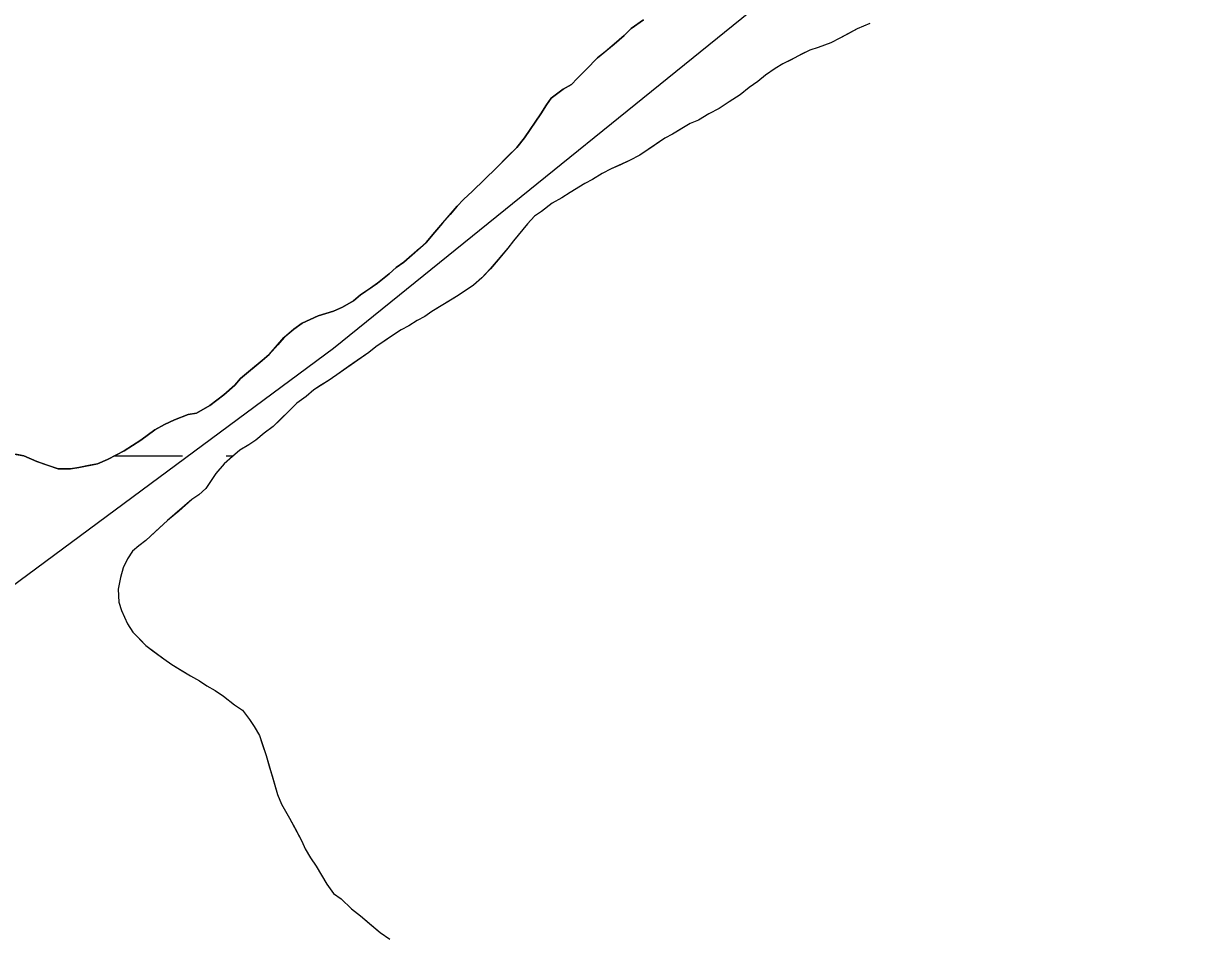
# Model space of a CAD drawing. Extents: x 3177185 to 3215018, y 812988 to 838321.
# Drawn here: x 3187396.7 to 3187824.6, y 835176.5 to 835510 of the extents above; entities that cross this region are included whole.
import ezdxf

# ---------------------------------------------------------------- set-up
doc = ezdxf.new("R2010")
doc.units = 0
for name, color, linetype in [('V-ROAD-CNTR', 7, 'Continuous'), ('V-TOPO-SHOR', 7, 'Continuous'), ('V-WETL-SWMP', 7, 'Continuous')]:
    doc.layers.add(name, color=color, linetype=linetype)

msp = doc.modelspace()

# ---------------------------------------------------------------- linework, layer by layer
at = {"layer": 'V-ROAD-CNTR'}
msp.add_lwpolyline([(3187198.86, 835160.27), (3187350.24, 835272.3), (3187510.41, 835390.85), (3187695.75, 835540.84), (3187881.08, 835690.83), (3188135.33, 835870.1), (3188366.09, 836032.8), (3188570.64, 836153.18), (3188726.06, 836244.64), (3189133.37, 836570.52)], dxfattribs=at)
at = {"layer": 'V-TOPO-SHOR'}
for points in [[(3187624.06, 835511.27), (3187619.45, 835508.03), (3187616.88, 835505.53), (3187613.29, 835502.28), (3187609.96, 835499.53), (3187607.14, 835497.29), (3187603.03, 835493.03), (3187599.69, 835489.77), (3187597.64, 835487.51), (3187594.57, 835485.78), (3187590.22, 835482.54), (3187588.41, 835480.02), (3187586.34, 835476.75), (3187580.39, 835467.95), (3187577.56, 835464.44), (3187574.22, 835461.19), (3187570.11, 835456.93), (3187565.75, 835452.67), (3187561.38, 835448.41), (3187558.04, 835445.41), (3187555.73, 835442.91), (3187553.16, 835439.9), (3187550.33, 835436.64), (3187547.49, 835433.38), (3187544.4, 835429.61), (3187541.84, 835427.36), (3187536.2, 835422.36), (3187533.38, 835420.37), (3187530.82, 835418.12), (3187526.46, 835414.62), (3187523.9, 835412.88), (3187520.32, 835410.39), (3187517.75, 835408.14), (3187513.67, 835405.91), (3187510.35, 835404.43), (3187504.75, 835402.73), (3187498.88, 835400.01), (3187495.81, 835397.77), (3187492.23, 835394.77), (3187489.91, 835392.01), (3187486.82, 835388.5), (3187484.25, 835386.25), (3187479.9, 835382.76), (3187476.31, 835379.76), (3187474.25, 835377.25), (3187470.15, 835373.75), (3187467.59, 835371.75), (3187465.02, 835369.76), (3187460.17, 835367.03), (3187457.12, 835366.56), (3187452.03, 835364.6), (3187448.45, 835362.87), (3187444.88, 835360.88), (3187439.76, 835357.14), (3187436.69, 835355.15), (3187433.62, 835353.17), (3187430.81, 835351.68), (3187427.5, 835349.95), (3187423.92, 835348.47), (3187420.62, 835347.75), (3187417.06, 835347.04), (3187414.01, 835346.57), (3187409.45, 835346.63), (3187405.41, 835347.95), (3187401.62, 835349.26), (3187396.83, 835351.35), (3187393.79, 835351.9)], [(3187706.97, 835509.96), (3187702.38, 835507.99), (3187698.8, 835506.01), (3187696, 835504.52), (3187692.68, 835502.79), (3187688.09, 835501.07), (3187685.04, 835500.1), (3187681.97, 835498.61), (3187678.14, 835496.63), (3187675.08, 835495.15), (3187672.27, 835493.41), (3187668.69, 835490.92), (3187665.87, 835488.68), (3187662.8, 835486.43), (3187659.47, 835483.68), (3187655.38, 835481.2), (3187651.79, 835478.71), (3187647.96, 835476.73), (3187644.13, 835474.5), (3187641.07, 835473.27), (3187637.5, 835471.03), (3187634.68, 835469.29), (3187631.88, 835467.81), (3187625.99, 835463.82), (3187622.67, 835461.58), (3187618.83, 835459.6), (3187615.52, 835458.12), (3187612.2, 835456.64), (3187608.89, 835454.91), (3187605.31, 835452.67), (3187602.5, 835451.19), (3187597.13, 835447.96), (3187594.06, 835445.97), (3187590.49, 835443.99), (3187586.65, 835440.99), (3187584.09, 835439.25), (3187581.52, 835436.49), (3187576.36, 835430.22), (3187574.3, 835427.45), (3187570.7, 835423.19), (3187567.87, 835419.93), (3187564.78, 835416.67), (3187561.7, 835413.92), (3187556.07, 835410.19), (3187551.73, 835407.45), (3187546.36, 835404.23), (3187543.81, 835402.48), (3187541, 835401), (3187537.93, 835399.01), (3187535.12, 835397.52), (3187532.05, 835395.53), (3187528.47, 835393.04), (3187525.91, 835391.3), (3187523.35, 835389.3), (3187519, 835386.31), (3187515.93, 835384.07), (3187511.58, 835381.08), (3187508.76, 835379.09), (3187505.95, 835377.35), (3187503.14, 835375.61), (3187500.32, 835373.11), (3187496.99, 835370.62), (3187493.65, 835367.36), (3187490.83, 835364.61), (3187488.26, 835362.11), (3187484.93, 835359.61), (3187481.85, 835357.12), (3187479.3, 835355.37), (3187475.98, 835353.39), (3187473.41, 835351.14)], [(3187473.41, 835351.14), (3187470.33, 835348.39), (3187467.24, 835344.88), (3187463.62, 835339.34), (3187461.06, 835337.09), (3187458.5, 835335.35), (3187453.63, 835331.1), (3187449.52, 835327.6), (3187445.17, 835323.6), (3187441.57, 835320.35), (3187439.01, 835318.35), (3187436.7, 835316.35), (3187434.89, 835313.59), (3187433.33, 835310.31), (3187432.27, 835306.77), (3187431.45, 835302.47), (3187431.65, 835297.65), (3187432.62, 835294.6), (3187434.84, 835289.75), (3187436.83, 835286.68), (3187439.34, 835284.11), (3187441.59, 835281.8), (3187444.6, 835279.48), (3187448.12, 835276.9), (3187451.14, 835274.83), (3187454.91, 835272.5), (3187457.93, 835270.69), (3187461.21, 835268.87), (3187463.97, 835267.06), (3187466.99, 835265.25), (3187470.01, 835263.18), (3187474.03, 835260.09), (3187477.04, 835258.02), (3187479.54, 835254.69), (3187481.28, 835252.13), (3187483.27, 835248.81), (3187484.24, 835245.76), (3187485.71, 835241.42), (3187486.92, 835237.1), (3187487.9, 835234.04), (3187489.84, 835227.17), (3187491.31, 835223.6), (3187494.29, 835218.49), (3187496.27, 835214.66), (3187498.75, 835210.07), (3187499.98, 835207.26), (3187501.97, 835203.94), (3187503.96, 835200.87), (3187505.95, 835197.55), (3187507.93, 835194.23), (3187510.43, 835190.9), (3187513.19, 835188.83), (3187516.95, 835185.23), (3187520.21, 835182.66), (3187524.48, 835179.05), (3187527.49, 835176.48), (3187531.01, 835174.15)]]:
    msp.add_lwpolyline(points, dxfattribs=at)
at = {"layer": 'V-WETL-SWMP'}
for p, q in [((3187619.45, 835508.03), (3187624.06, 835511.27)), ((3187706.97, 835509.96), (3187702.38, 835507.99)), ((3187613.29, 835502.28), (3187616.88, 835505.53)), ((3187616.88, 835505.53), (3187619.45, 835508.03)), ((3187695.99, 835504.52), (3187692.67, 835502.79)), ((3187702.38, 835507.99), (3187695.99, 835504.52)), ((3187607.14, 835497.28), (3187613.29, 835502.28)), ((3187685.03, 835500.1), (3187675.08, 835495.15)), ((3187688.09, 835501.07), (3187685.03, 835500.1)), ((3187692.67, 835502.79), (3187688.09, 835501.07)), ((3187603.03, 835493.02), (3187607.14, 835497.28)), ((3187599.69, 835489.77), (3187603.03, 835493.02)), ((3187672.27, 835493.41), (3187668.69, 835490.92)), ((3187675.08, 835495.15), (3187672.27, 835493.41)), ((3187594.57, 835485.78), (3187597.63, 835487.51)), ((3187597.63, 835487.51), (3187599.69, 835489.77)), ((3187665.87, 835488.67), (3187662.8, 835486.43)), ((3187668.69, 835490.92), (3187665.87, 835488.67)), ((3187590.22, 835482.54), (3187594.57, 835485.78)), ((3187659.46, 835483.68), (3187655.37, 835481.2)), ((3187662.8, 835486.43), (3187659.46, 835483.68)), ((3187586.34, 835476.75), (3187588.41, 835480.02)), ((3187588.41, 835480.02), (3187590.22, 835482.54)), ((3187651.79, 835478.71), (3187647.96, 835476.73)), ((3187655.37, 835481.2), (3187651.79, 835478.71)), ((3187580.39, 835467.95), (3187586.34, 835476.75)), ((3187644.13, 835474.49), (3187641.07, 835473.27)), ((3187647.96, 835476.73), (3187644.13, 835474.49)), ((3187641.07, 835473.27), (3187634.68, 835469.29)), ((3187577.56, 835464.44), (3187580.39, 835467.95)), ((3187631.87, 835467.8), (3187622.66, 835461.58)), ((3187634.68, 835469.29), (3187631.87, 835467.8)), ((3187574.22, 835461.18), (3187577.56, 835464.44)), ((3187622.66, 835461.58), (3187618.83, 835459.6)), ((3187570.11, 835456.92), (3187574.22, 835461.18)), ((3187618.83, 835459.6), (3187612.2, 835456.64)), ((3187561.38, 835448.41), (3187570.11, 835456.92)), ((3187608.88, 835454.91), (3187605.31, 835452.67)), ((3187612.2, 835456.64), (3187608.88, 835454.91)), ((3187602.5, 835451.19), (3187597.13, 835447.96)), ((3187605.31, 835452.67), (3187602.5, 835451.19)), ((3187555.73, 835442.91), (3187558.04, 835445.41)), ((3187558.04, 835445.41), (3187561.38, 835448.41)), ((3187594.06, 835445.97), (3187590.49, 835443.98)), ((3187597.13, 835447.96), (3187594.06, 835445.97)), ((3187547.49, 835433.37), (3187555.73, 835442.91)), ((3187586.64, 835440.99), (3187584.09, 835439.25)), ((3187590.49, 835443.98), (3187586.64, 835440.99)), ((3187581.51, 835436.49), (3187576.36, 835430.22)), ((3187584.09, 835439.25), (3187581.51, 835436.49)), ((3187544.4, 835429.61), (3187547.49, 835433.37)), ((3187536.19, 835422.36), (3187544.4, 835429.61)), ((3187574.3, 835427.45), (3187567.86, 835419.93)), ((3187576.36, 835430.22), (3187574.3, 835427.45)), ((3187530.82, 835418.12), (3187533.38, 835420.37)), ((3187533.38, 835420.37), (3187536.19, 835422.36)), ((3187567.86, 835419.93), (3187564.78, 835416.67)), ((3187520.32, 835410.39), (3187526.46, 835414.62)), ((3187526.46, 835414.62), (3187530.82, 835418.12)), ((3187564.78, 835416.67), (3187561.7, 835413.92)), ((3187517.75, 835408.14), (3187520.32, 835410.39)), ((3187556.07, 835410.19), (3187546.36, 835404.22)), ((3187561.7, 835413.92), (3187556.07, 835410.19)), ((3187510.35, 835404.43), (3187513.67, 835405.91)), ((3187513.67, 835405.91), (3187517.75, 835408.14)), ((3187498.88, 835400.01), (3187504.75, 835402.73)), ((3187504.75, 835402.73), (3187510.35, 835404.43)), ((3187543.8, 835402.48), (3187540.99, 835401)), ((3187546.36, 835404.22), (3187543.8, 835402.48)), ((3187492.22, 835394.77), (3187495.81, 835397.77)), ((3187495.81, 835397.77), (3187498.88, 835400.01)), ((3187535.12, 835397.52), (3187532.05, 835395.53)), ((3187537.93, 835399.01), (3187535.12, 835397.52)), ((3187540.99, 835401), (3187537.93, 835399.01)), ((3187486.82, 835388.5), (3187492.22, 835394.77)), ((3187532.05, 835395.53), (3187525.91, 835391.3)), ((3187523.35, 835389.3), (3187508.76, 835379.09)), ((3187525.91, 835391.3), (3187523.35, 835389.3)), ((3187476.31, 835379.76), (3187484.25, 835386.25)), ((3187484.25, 835386.25), (3187486.82, 835388.5)), ((3187470.15, 835373.75), (3187474.25, 835377.25)), ((3187474.25, 835377.25), (3187476.31, 835379.76)), ((3187508.76, 835379.09), (3187503.14, 835375.61)), ((3187465.02, 835369.76), (3187470.15, 835373.75)), ((3187500.32, 835373.11), (3187496.99, 835370.62)), ((3187503.14, 835375.61), (3187500.32, 835373.11)), ((3187460.17, 835367.03), (3187465.02, 835369.76)), ((3187496.99, 835370.62), (3187488.26, 835362.1)), ((3187448.45, 835362.87), (3187452.03, 835364.6)), ((3187452.03, 835364.6), (3187457.12, 835366.56)), ((3187457.12, 835366.56), (3187460.17, 835367.03)), ((3187439.76, 835357.14), (3187444.88, 835360.88)), ((3187444.88, 835360.88), (3187448.45, 835362.87)), ((3187484.93, 835359.61), (3187481.85, 835357.11)), ((3187488.26, 835362.1), (3187484.93, 835359.61)), ((3187433.62, 835353.16), (3187439.76, 835357.14)), ((3187479.3, 835355.37), (3187475.97, 835353.38)), ((3187481.85, 835357.11), (3187479.3, 835355.37)), ((3187385.69, 835353.27), (3187396.83, 835351.35)), ((3187396.83, 835351.35), (3187401.62, 835349.26)), ((3187427.49, 835349.95), (3187433.62, 835353.16)), ((3187430.26, 835351.4), (3187455.04, 835351.4)), ((3187473.41, 835351.14), (3187470.33, 835348.38)), ((3187471.04, 835351.4), (3187473.71, 835351.4)), ((3187475.97, 835353.38), (3187473.41, 835351.14)), ((3187401.62, 835349.26), (3187409.45, 835346.62)), ((3187409.45, 835346.62), (3187414.01, 835346.57)), ((3187414.01, 835346.57), (3187417.06, 835347.03)), ((3187417.06, 835347.03), (3187423.92, 835348.47)), ((3187423.92, 835348.47), (3187427.49, 835349.95)), ((3187470.33, 835348.38), (3187467.24, 835344.87)), ((3187467.24, 835344.87), (3187463.62, 835339.34)), ((3187463.62, 835339.34), (3187461.06, 835337.09)), ((3187458.5, 835335.35), (3187449.52, 835327.6)), ((3187461.06, 835337.09), (3187458.5, 835335.35)), ((3187449.52, 835327.6), (3187441.57, 835320.35)), ((3187441.57, 835320.35), (3187439.01, 835318.35)), ((3187436.7, 835316.35), (3187434.89, 835313.59)), ((3187439.01, 835318.35), (3187436.7, 835316.35)), ((3187434.89, 835313.59), (3187433.33, 835310.31)), ((3187433.33, 835310.31), (3187432.27, 835306.77)), ((3187432.27, 835306.77), (3187431.45, 835302.47)), ((3187431.45, 835302.47), (3187431.65, 835297.65)), ((3187431.65, 835297.65), (3187432.62, 835294.59)), ((3187432.62, 835294.59), (3187434.84, 835289.75)), ((3187434.84, 835289.75), (3187436.83, 835286.68)), ((3187436.83, 835286.68), (3187441.59, 835281.8)), ((3187441.59, 835281.8), (3187448.12, 835276.9)), ((3187448.12, 835276.9), (3187451.14, 835274.83)), ((3187451.14, 835274.83), (3187457.93, 835270.69)), ((3187457.93, 835270.69), (3187461.2, 835268.87)), ((3187461.2, 835268.87), (3187463.97, 835267.06)), ((3187463.97, 835267.06), (3187466.99, 835265.25)), ((3187466.99, 835265.25), (3187470.01, 835263.18)), ((3187470.01, 835263.18), (3187474.03, 835260.08)), ((3187474.03, 835260.08), (3187477.04, 835258.02)), ((3187477.04, 835258.02), (3187479.54, 835254.69)), ((3187479.54, 835254.69), (3187481.28, 835252.13)), ((3187481.28, 835252.13), (3187483.27, 835248.81)), ((3187483.27, 835248.81), (3187485.71, 835241.42)), ((3187485.71, 835241.42), (3187489.84, 835227.17)), ((3187489.84, 835227.17), (3187491.31, 835223.6)), ((3187491.31, 835223.6), (3187494.29, 835218.49)), ((3187494.29, 835218.49), (3187498.75, 835210.06)), ((3187498.75, 835210.06), (3187499.98, 835207.26)), ((3187499.98, 835207.26), (3187501.97, 835203.94)), ((3187501.97, 835203.94), (3187503.96, 835200.87)), ((3187503.96, 835200.87), (3187507.93, 835194.22)), ((3187507.93, 835194.22), (3187510.43, 835190.9)), ((3187510.43, 835190.9), (3187513.19, 835188.83)), ((3187513.19, 835188.83), (3187516.95, 835185.23)), ((3187516.95, 835185.23), (3187520.21, 835182.66)), ((3187520.21, 835182.66), (3187527.49, 835176.48))]:
    msp.add_line(p, q, dxfattribs=at)

doc.saveas('drawing.dxf')
